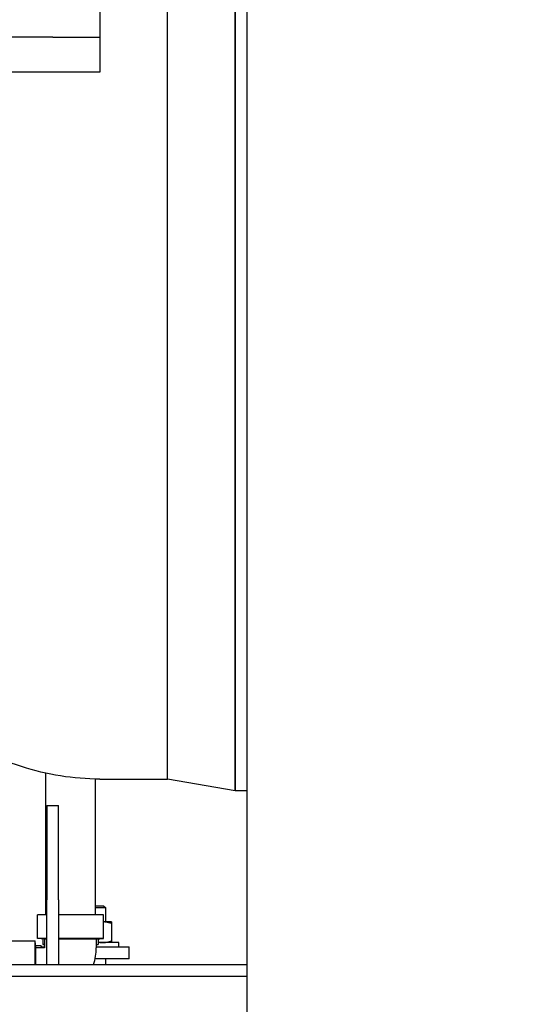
# Model space of a CAD drawing. Header units: inches. Extents: x 24 to 1128, y -74 to 748.
# Tile 490 of 557: x 481 to 491, y 558 to 579. Entities that reach past the tile are written whole.
import ezdxf

# ---------------------------------------------------------------- set-up
doc = ezdxf.new("R2010")
doc.units = ezdxf.units.IN
doc.header["$LTSCALE"] = 32
doc.header["$MEASUREMENT"] = 0
doc.layers.add('Dimension (ANSI)', color=7, linetype='Continuous', lineweight=25)
doc.layers.add('Visible (ANSI)', color=7, linetype='Continuous', lineweight=30)
doc.styles.add('Note Text (ANSI)', font='tahoma.ttf')
doc.dimstyles.new('Architectural (ANSI)', dxfattribs={"dimscale": 32, "dimtxt": 0.125, "dimasz": 0.098425, "dimexe": 0.125, "dimexo": 0.0625, "dimgap": 0.031496, "dimtad": 0, "dimtih": 1, "dimtoh": 1, "dimdec": 4, "dimrnd": 1e-08, "dimzin": 3, "dimdsep": 46, "dimlunit": 4, "dimtxsty": 'Note Text (ANSI)', "dimcen": 0.09, "dimdle": 0.393701, "dimclrd": 256, "dimclre": 256, "dimclrt": 256, "dimadec": 0, "dimazin": 3, "dimtfac": 0.96, "dimtofl": 0, "dimtmove": 0, "dimatfit": 3, "dimfxl": 1, "dimfrac": 2, "dimtolj": 1, "dimtzin": 12, "dimlwd": -1, "dimlwe": -1, "dimarcsym": 0})

# ---------------------------------------------------------------- blocks, each defined once
blk = doc.blocks.new('*D15')
at = {"layer": 'Defpoints', "color": 0, "transparency": 16777216}
for p in [(710.539, 563.891), (485.539, 550.185), (710.539, 466.609)]:
    blk.add_point(p, dxfattribs=at)
at = {"layer": 'Dimension (ANSI)', "transparency": 16777216}
for p, q in [((710.539, 561.891), (710.539, 462.609)), ((485.539, 548.185), (485.539, 462.609)), ((488.689, 466.609), (570.299, 466.609)), ((707.389, 466.609), (585.779, 466.609))]:
    blk.add_line(p, q, dxfattribs=at)
for points in [[(488.689, 467.134), (488.689, 466.084), (485.539, 466.609)], [(707.389, 467.134), (707.389, 466.084), (710.539, 466.609)]]:
    blk.add_solid(points, dxfattribs=at)
at = {"layer": 'Dimension (ANSI)', "transparency": 16777216, "insert": (571.307, 468.7), "char_height": 4, "attachment_point": 1, "style": 'Note Text (ANSI)'}
blk.add_mtext('\\A1;18\'-9"', dxfattribs=at)
blk = doc.blocks.new('*D22')
at = {"layer": 'Defpoints', "color": 0, "transparency": 16777216}
for p in [(449.636, 707.273), (363.012, 481.711), (485.539, 481.711)]:
    blk.add_point(p, dxfattribs=at)
at = {"layer": 'Dimension (ANSI)', "transparency": 16777216}
for p, q in [((447.636, 707.273), (359.012, 707.273)), ((363.012, 704.123), (363.012, 605.025)), ((363.012, 484.861), (363.012, 597.959)), ((483.539, 481.711), (359.012, 481.711))]:
    blk.add_line(p, q, dxfattribs=at)
for points in [[(362.488, 704.123), (363.537, 704.123), (363.012, 707.273)], [(362.488, 484.861), (363.537, 484.861), (363.012, 481.711)]]:
    blk.add_solid(points, dxfattribs=at)
at = {"layer": 'Dimension (ANSI)', "transparency": 16777216, "insert": (349.864, 604.017), "char_height": 4, "attachment_point": 1, "style": 'Note Text (ANSI)'}
blk.add_mtext('\\A1;18\'-9 9/16"', dxfattribs=at)

msp = doc.modelspace()

# ---------------------------------------------------------------- linework, layer by layer
at = {"layer": 'Visible (ANSI)'}
for p, q in [((485.53905, 550.18541), (485.53905, 607.71141)), ((485.29103, 600.52391), (485.29103, 562.52391)), ((485.29103, 562.52391), (485.29103, 600.52391)), ((483.8539, 562.77391), (483.8539, 600.27391)), ((483.8539, 562.77391), (483.8539, 600.27391)), ((482.41405, 579.52391), (482.41405, 578.52391)), ((481.41405, 578.52391), (471.41405, 578.52391)), ((481.41405, 578.52391), (482.41405, 578.52391)), ((482.41405, 578.52391), (482.41405, 577.77968)), ((482.41405, 577.77968), (477.71659, 577.77968)), ((481.26325, 562.90058), (481.26325, 559.89391)), ((482.31325, 562.77488), (482.31325, 559.89391)), ((482.41405, 562.77391), (483.8539, 562.77391)), ((485.29103, 562.52391), (483.8539, 562.77391)), ((485.53905, 562.52391), (485.29103, 562.52391)), ((481.28905, 562.21141), (481.28905, 560.21141)), ((481.28905, 562.21141), (481.53905, 562.21141)), ((481.53905, 560.21141), (481.53905, 562.21141)), ((481.28905, 558.83641), (481.28905, 560.21141)), ((481.53905, 560.21141), (481.53905, 558.83641)), ((482.31325, 560.08641), (482.49186, 560.08641)), ((482.49186, 560.08641), (482.53905, 560.04064)), ((481.28905, 559.89391), (481.08775, 559.89391)), ((481.08775, 559.39391), (481.08775, 559.89391)), ((482.48875, 559.89391), (481.53905, 559.89391)), ((482.53905, 560.04064), (482.31325, 560.04064)), ((482.48875, 559.39391), (482.48875, 559.89391)), ((482.53905, 559.74321), (482.53905, 560.04064)), ((482.66405, 559.74321), (482.48875, 559.74321)), ((482.66405, 559.70972), (482.66405, 559.33871)), ((480.53825, 559.34441), (481.03825, 559.34441)), ((481.03825, 558.83641), (481.03825, 559.34441)), ((481.05225, 559.19491), (481.03825, 559.34441)), ((481.16825, 559.23241), (481.04874, 559.23241)), ((481.28905, 559.39391), (481.08775, 559.39391)), ((481.23725, 559.37991), (481.08775, 559.39391)), ((481.16825, 559.23241), (481.16825, 559.19491)), ((481.17186, 559.19491), (481.16825, 559.23241)), ((481.17027, 559.21141), (481.23725, 559.21141)), ((481.19975, 559.38343), (481.19975, 559.26391)), ((481.19975, 559.26391), (481.23725, 559.26391)), ((481.23725, 559.26031), (481.19975, 559.26391)), ((481.28905, 559.37991), (481.23725, 559.37991)), ((481.23725, 559.37991), (481.23725, 559.19491)), ((482.48875, 559.39391), (481.53905, 559.39391)), ((482.33925, 559.37991), (481.53905, 559.37991)), ((482.33925, 559.37991), (482.48875, 559.39391)), ((482.33925, 559.37991), (482.33925, 559.19491)), ((482.33925, 559.26391), (482.37675, 559.26391)), ((482.33925, 559.26031), (482.37675, 559.26391)), ((482.33925, 559.21141), (483.03905, 559.21141)), ((482.37675, 559.38343), (482.37675, 559.26391)), ((482.8203, 559.30521), (482.37675, 559.30521)), ((482.8203, 559.21141), (482.8203, 559.30521)), ((483.03905, 558.96141), (483.03905, 559.21141)), ((481.05225, 558.83641), (481.05225, 559.19491)), ((481.23725, 559.19491), (481.05225, 559.19491)), ((466.35825, 558.83641), (485.53905, 558.83641)), ((483.03905, 558.96141), (482.31423, 558.96141)), ((482.53905, 558.83641), (482.53905, 558.96141)), ((485.53905, 558.58641), (466.35825, 558.58641))]:
    msp.add_line(p, q, dxfattribs=at)
msp.add_arc((481.23725, 559.19491), 1.102, 341.015182, 0, dxfattribs=at)
msp.add_open_spline([(482.41405, 562.77391), (481.85506, 562.77391), (481.29644, 562.86397), (480.16679, 563.22791), (479.59835, 563.51487), (478.42849, 564.3211), (477.83556, 564.86977), (476.73095, 566.16793), (476.21904, 566.91772), (475.35227, 568.47123), (474.98548, 569.25238), (474.65586, 570.08641)], degree=3, knots=[0, 0, 0, 0, 0.159713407, 0.159713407, 0.331843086, 0.331843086, 0.531261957, 0.531261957, 0.730680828, 0.730680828, 0.901923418, 0.901923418, 0.901923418, 0.901923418], dxfattribs=at)
for points, weights in [([(482.66405, 559.70972), (482.57014, 559.74102), (482.48875, 559.74306)], [1, 1.03538628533, 1.00478947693]), ([(482.66405, 559.74321), (482.66405, 559.74321), (482.66405, 559.70972)], [1, 1.0379548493, 1]), ([(482.37675, 559.31521), (482.42778, 559.30521), (482.47655, 559.30521)], [1.01877751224, 1.02092519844, 1]), ([(482.47655, 559.30521), (482.56357, 559.30521), (482.66405, 559.33871)], [1, 1.0379548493, 1]), ([(482.66405, 559.33871), (482.66405, 559.30521), (482.66405, 559.30521)], [1, 1.0379548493, 1])]:
    msp.add_rational_spline(points, weights, degree=2, dxfattribs=at)

# ---------------------------------------------------------------- dimensions: what is measured, and where the dimension line sits
at = {"layer": 'Dimension (ANSI)'}
dim = msp.add_linear_dim(base=(363.01247, 481.71141), p1=(449.63555, 707.27291), p2=(485.53905, 481.71141), angle=270, dimstyle='Architectural (ANSI)', override={"dimgap": 0.031496, "dimdec": 4, "dimlfac": 1, "dimtol": 0, "dimlim": 0, "dimtp": 0, "dimtm": 0, "dimtdec": 2, "dimatfit": 1}, dxfattribs=at)
dim.commit()
dim.dimension.update_dxf_attribs({"geometry": '*D22', "text_midpoint": (363.01247, 601.49216), "dimtype": 160})
dim = msp.add_linear_dim(base=(710.53905, 466.60905), p1=(485.53905, 550.18541), p2=(710.53905, 563.89132), dimstyle='Architectural (ANSI)', override={"dimgap": 0.031496, "dimtih": 0, "dimtoh": 0, "dimdec": 4, "dimlfac": 1, "dimtol": 0, "dimlim": 0, "dimtp": 0, "dimtm": 0, "dimtdec": 2, "dimatfit": 1}, dxfattribs=at)
dim.commit()
dim.dimension.update_dxf_attribs({"geometry": '*D15', "text_midpoint": (578.03905, 466.60905), "dimtype": 160})

doc.saveas('drawing.dxf')
